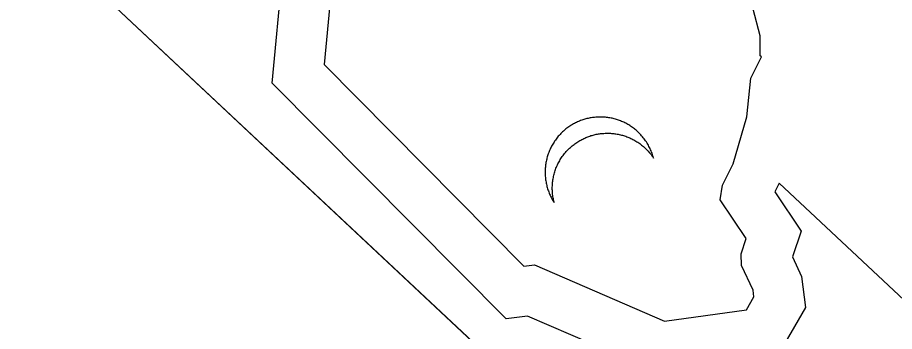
# Model space of a CAD drawing. Extents: x 1581789 to 1622364, y 1043167 to 1103486.
# Drawn here: x 1616512.207 to 1616516.606, y 1100734.014 to 1100735.588 of the extents above; entities that cross this region are included whole.
import ezdxf

# ---------------------------------------------------------------- set-up
doc = ezdxf.new("R2010")
doc.units = 0
doc.layers.add('RD_PD_PatLn2', color=7, linetype='Continuous')

msp = doc.modelspace()

# ---------------------------------------------------------------- linework, layer by layer
at = {"layer": 'RD_PD_PatLn2'}
for p, q in [((1616506.3928, 1100741.5458), (1616519.888, 1100728.9067)), ((1616506.3999, 1100741.5392), (1616519.8951, 1100728.9001)), ((1616513.7803, 1100735.7313), (1616513.7449, 1100735.3516)), ((1616515.9327, 1100735.4952), (1616515.8969, 1100735.6296)), ((1616515.9324, 1100735.3959), (1616515.9327, 1100735.4952)), ((1616515.8854, 1100735.2837), (1616515.9385, 1100735.3902)), ((1616515.9385, 1100735.3902), (1616515.9324, 1100735.3959)), ((1616513.7449, 1100735.3516), (1616514.7475, 1100734.3414)), ((1616515.8651, 1100735.0899), (1616515.8854, 1100735.2837)), ((1616515.7963, 1100734.8547), (1616515.8651, 1100735.0899)), ((1616515.743, 1100734.748), (1616515.7963, 1100734.8547)), ((1616515.731, 1100734.6743), (1616515.743, 1100734.748)), ((1616515.8617, 1100734.4793), (1616515.731, 1100734.6743)), ((1616515.8366, 1100734.4037), (1616515.8617, 1100734.4793)), ((1616515.839, 1100734.3439), (1616515.8366, 1100734.4037)), ((1616514.7475, 1100734.3414), (1616514.8005, 1100734.3483)), ((1616514.8005, 1100734.3483), (1616515.4519, 1100734.0661)), ((1616515.8968, 1100734.2203), (1616515.839, 1100734.3439)), ((1616515.901, 1100734.1867), (1616515.8968, 1100734.2203)), ((1616515.8637, 1100734.1225), (1616515.901, 1100734.1867)), ((1616515.4519, 1100734.0661), (1616515.8637, 1100734.1225))]:
    msp.add_line(p, q, dxfattribs=at)
for points in [[(1616521.0127, 1100730.0934), (1616516.0276, 1100734.7578), (1616516.0054, 1100734.7137), (1616516.1378, 1100734.5166), (1616516.0949, 1100734.3874), (1616516.1403, 1100734.2896), (1616516.1593, 1100734.1339), (1616516.0185, 1100733.8913), (1616515.4167, 1100733.8091), (1616514.7644, 1100734.0912), (1616514.6573, 1100734.0773), (1616513.485, 1100735.2584), (1616513.5361, 1100735.8079), (1616512.8097, 1100736.5128), (1616512.8057, 1100736.9464), (1616512.7842, 1100737.7954), (1616507.5153, 1100742.7301)], [(1616515.3974, 1100734.8826), (1616515.3955, 1100734.889), (1616515.3939, 1100734.895), (1616515.3918, 1100734.9011), (1616515.39, 1100734.9069), (1616515.3876, 1100734.9128), (1616515.3851, 1100734.9188), (1616515.3828, 1100734.9246), (1616515.38, 1100734.9304), (1616515.3772, 1100734.9362), (1616515.3742, 1100734.9418), (1616515.3712, 1100734.9474), (1616515.3682, 1100734.9529), (1616515.3647, 1100734.9585), (1616515.3612, 1100734.964), (1616515.3577, 1100734.9695), (1616515.3538, 1100734.9746), (1616515.3501, 1100734.9799), (1616515.3461, 1100734.985), (1616515.3419, 1100734.9903), (1616515.3375, 1100734.9953), (1616515.3331, 1100734.9999), (1616515.3287, 1100735.0049), (1616515.3239, 1100735.0095), (1616515.319, 1100735.0145), (1616515.3146, 1100735.0181), (1616515.3102, 1100735.0222), (1616515.3056, 1100735.0261), (1616515.3013, 1100735.0297), (1616515.2967, 1100735.0331), (1616515.2918, 1100735.0367), (1616515.2873, 1100735.0401), (1616515.2824, 1100735.0433), (1616515.2776, 1100735.0464), (1616515.2726, 1100735.0493), (1616515.268, 1100735.0522), (1616515.2629, 1100735.0551), (1616515.2579, 1100735.0575), (1616515.2526, 1100735.0602), (1616515.2476, 1100735.0626), (1616515.2426, 1100735.0651), (1616515.2373, 1100735.0672), (1616515.2321, 1100735.0694), (1616515.227, 1100735.0714), (1616515.2215, 1100735.0733), (1616515.2163, 1100735.075), (1616515.2111, 1100735.0768), (1616515.2058, 1100735.0785), (1616515.2003, 1100735.0799), (1616515.1951, 1100735.0812), (1616515.1894, 1100735.0824), (1616515.1842, 1100735.0837), (1616515.1787, 1100735.0847), (1616515.173, 1100735.0854), (1616515.1678, 1100735.0862), (1616515.1621, 1100735.087), (1616515.1567, 1100735.0875), (1616515.1513, 1100735.088), (1616515.1456, 1100735.0883), (1616515.1404, 1100735.0886), (1616515.1347, 1100735.0889), (1616515.1291, 1100735.0887), (1616515.1236, 1100735.0888), (1616515.118, 1100735.0886), (1616515.1126, 1100735.0882), (1616515.1072, 1100735.0877), (1616515.1018, 1100735.0873), (1616515.0961, 1100735.0867), (1616515.0905, 1100735.086), (1616515.0851, 1100735.0851), (1616515.0797, 1100735.0843), (1616515.0743, 1100735.0834), (1616515.0689, 1100735.082), (1616515.0635, 1100735.0807), (1616515.0582, 1100735.0793), (1616515.0528, 1100735.0779), (1616515.0474, 1100735.0761), (1616515.0423, 1100735.0745), (1616515.0369, 1100735.0727), (1616515.0315, 1100735.0709), (1616515.0264, 1100735.0688), (1616515.0213, 1100735.0668), (1616515.016, 1100735.0645), (1616515.0111, 1100735.0622), (1616515.006, 1100735.0597), (1616515.0009, 1100735.0571), (1616514.996, 1100735.0544), (1616514.9911, 1100735.0516), (1616514.9863, 1100735.0489), (1616514.9814, 1100735.0457), (1616514.9768, 1100735.0427), (1616514.972, 1100735.0395), (1616514.9671, 1100735.0362), (1616514.9625, 1100735.0328), (1616514.9582, 1100735.0291), (1616514.9536, 1100735.0256), (1616514.9492, 1100735.022), (1616514.9449, 1100735.0178), (1616514.9405, 1100735.0141), (1616514.9361, 1100735.01)], [(1616514.9361, 1100735.01), (1616514.9323, 1100735.0058), (1616514.9282, 1100735.0015), (1616514.9238, 1100734.9968), (1616514.9197, 1100734.9925), (1616514.9159, 1100734.9879), (1616514.912, 1100734.9828), (1616514.9084, 1100734.9779), (1616514.9048, 1100734.9731), (1616514.9012, 1100734.9683), (1616514.8981, 1100734.9635), (1616514.8949, 1100734.9582), (1616514.8918, 1100734.9533), (1616514.8887, 1100734.9481), (1616514.886, 1100734.9428), (1616514.8833, 1100734.9375), (1616514.8807, 1100734.9322), (1616514.878, 1100734.927), (1616514.8758, 1100734.9217), (1616514.8734, 1100734.9162), (1616514.8715, 1100734.9107), (1616514.8695, 1100734.9052), (1616514.8676, 1100734.8997), (1616514.8657, 1100734.8942), (1616514.8642, 1100734.8888), (1616514.8625, 1100734.883), (1616514.8613, 1100734.8773), (1616514.8598, 1100734.8719), (1616514.8586, 1100734.8662), (1616514.8578, 1100734.8605), (1616514.8566, 1100734.8548), (1616514.8558, 1100734.8491), (1616514.8551, 1100734.8434), (1616514.8548, 1100734.8378), (1616514.8543, 1100734.8318), (1616514.854, 1100734.8262), (1616514.8537, 1100734.8205), (1616514.8536, 1100734.8146), (1616514.8534, 1100734.8089), (1616514.8538, 1100734.8031), (1616514.854, 1100734.7974), (1616514.8542, 1100734.7917), (1616514.8548, 1100734.7861), (1616514.8552, 1100734.7802), (1616514.8561, 1100734.7744), (1616514.857, 1100734.769), (1616514.8579, 1100734.7631), (1616514.859, 1100734.7575), (1616514.8602, 1100734.7519), (1616514.8613, 1100734.7462), (1616514.8629, 1100734.7406), (1616514.8645, 1100734.735), (1616514.8661, 1100734.7294), (1616514.8679, 1100734.724), (1616514.8698, 1100734.7187), (1616514.8718, 1100734.7131), (1616514.8741, 1100734.7077), (1616514.8762, 1100734.7021), (1616514.8787, 1100734.697), (1616514.881, 1100734.6917), (1616514.8838, 1100734.6864), (1616514.8863, 1100734.6813), (1616514.8893, 1100734.6762), (1616514.8923, 1100734.6711), (1616514.8953, 1100734.666), (1616514.8985, 1100734.6611), (1616514.8969, 1100734.6667), (1616514.8956, 1100734.6726), (1616514.8947, 1100734.6785), (1616514.8933, 1100734.6843), (1616514.8924, 1100734.6902), (1616514.8917, 1100734.6963), (1616514.8908, 1100734.7022), (1616514.8904, 1100734.708), (1616514.89, 1100734.7139), (1616514.8898, 1100734.72), (1616514.8893, 1100734.7259), (1616514.8894, 1100734.7318), (1616514.8896, 1100734.738), (1616514.8897, 1100734.7439), (1616514.8902, 1100734.7498), (1616514.8905, 1100734.7559), (1616514.891, 1100734.7618), (1616514.8917, 1100734.7675), (1616514.8925, 1100734.7737), (1616514.8935, 1100734.7796), (1616514.8947, 1100734.7853), (1616514.8959, 1100734.7915), (1616514.8971, 1100734.7972), (1616514.8988, 1100734.8029), (1616514.9003, 1100734.8088), (1616514.902, 1100734.8145), (1616514.9042, 1100734.8203), (1616514.9059, 1100734.826), (1616514.908, 1100734.8317), (1616514.9104, 1100734.8372), (1616514.9126, 1100734.843), (1616514.915, 1100734.8485), (1616514.9179, 1100734.854), (1616514.9206, 1100734.8592), (1616514.9235, 1100734.8648)], [(1616514.9235, 1100734.8648), (1616514.9266, 1100734.8701), (1616514.9297, 1100734.8753), (1616514.9328, 1100734.8806), (1616514.9364, 1100734.8859), (1616514.9398, 1100734.891), (1616514.9437, 1100734.8961), (1616514.9475, 1100734.9012), (1616514.9513, 1100734.9062), (1616514.9554, 1100734.9111), (1616514.9598, 1100734.9157), (1616514.9638, 1100734.9206), (1616514.9682, 1100734.9247), (1616514.9721, 1100734.9289), (1616514.9764, 1100734.933), (1616514.9805, 1100734.9369), (1616514.9851, 1100734.9408), (1616514.9895, 1100734.9445), (1616514.9938, 1100734.9482), (1616514.9984, 1100734.9516), (1616515.003, 1100734.9551), (1616515.0079, 1100734.9583), (1616515.0125, 1100734.9618), (1616515.0171, 1100734.9648), (1616515.0222, 1100734.9678), (1616515.0271, 1100734.9705), (1616515.0319, 1100734.9733), (1616515.0368, 1100734.976), (1616515.0419, 1100734.9785), (1616515.047, 1100734.9811), (1616515.0519, 1100734.9833), (1616515.0572, 1100734.9856), (1616515.0623, 1100734.9877), (1616515.0675, 1100734.9898), (1616515.0728, 1100734.9916), (1616515.0779, 1100734.9936), (1616515.0833, 1100734.9955), (1616515.0887, 1100734.9968), (1616515.0938, 1100734.9984), (1616515.0992, 1100734.9998), (1616515.1048, 1100735.0009), (1616515.1102, 1100735.0022), (1616515.1156, 1100735.0031), (1616515.121, 1100735.004), (1616515.1264, 1100735.0049), (1616515.132, 1100735.0055), (1616515.1374, 1100735.0064), (1616515.1428, 1100735.0068), (1616515.1485, 1100735.007), (1616515.1539, 1100735.0074), (1616515.1596, 1100735.0076), (1616515.165, 1100735.0076), (1616515.1706, 1100735.0078), (1616515.1761, 1100735.0077), (1616515.1815, 1100735.0072), (1616515.1872, 1100735.0069), (1616515.1926, 1100735.0064), (1616515.1981, 1100735.0058), (1616515.2035, 1100735.0053), (1616515.209, 1100735.0043), (1616515.2146, 1100735.0035), (1616515.2201, 1100735.0025), (1616515.2253, 1100735.0013), (1616515.231, 1100735.0001), (1616515.2363, 1100734.9988), (1616515.2417, 1100734.9974), (1616515.247, 1100734.9956), (1616515.2522, 1100734.9939), (1616515.2575, 1100734.9922), (1616515.2629, 1100734.9903), (1616515.268, 1100734.9883), (1616515.2732, 1100734.9861), (1616515.2785, 1100734.9839), (1616515.2835, 1100734.9815), (1616515.2885, 1100734.9791), (1616515.2936, 1100734.9766), (1616515.2989, 1100734.974), (1616515.3037, 1100734.9713), (1616515.3085, 1100734.9682), (1616515.3135, 1100734.9653), (1616515.3183, 1100734.9621), (1616515.3232, 1100734.959), (1616515.3278, 1100734.9556), (1616515.3323, 1100734.9522), (1616515.3372, 1100734.9486), (1616515.3415, 1100734.945), (1616515.3462, 1100734.9411), (1616515.3505, 1100734.937), (1616515.3549, 1100734.9334), (1616515.3603, 1100734.9279), (1616515.3654, 1100734.9226), (1616515.3705, 1100734.9174), (1616515.3754, 1100734.9119), (1616515.3801, 1100734.9061), (1616515.3847, 1100734.9004), (1616515.3889, 1100734.8946), (1616515.3931, 1100734.8889), (1616515.3974, 1100734.8826), (1616515.3974, 1100734.8826)]]:
    msp.add_lwpolyline(points, dxfattribs=at)

doc.saveas('drawing.dxf')
